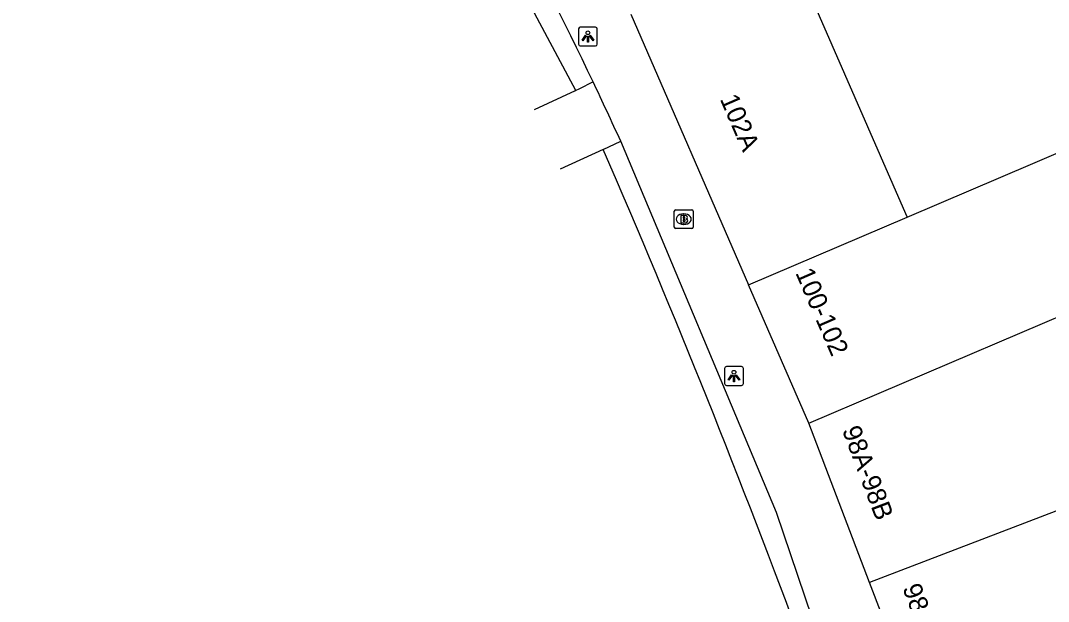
# Model space of a CAD drawing. Extents: x 160861 to 161308, y 384024 to 384878.
# Drawn here: x 161083.4 to 161137.9, y 384335 to 384365.8 of the extents above; entities that cross this region are included whole.
import ezdxf

# ---------------------------------------------------------------- set-up
doc = ezdxf.new("R2010")
doc.units = 0
for name, color, linetype in [('IMGEO_Brandkraan', 7, 'Continuous'), ('IMGEO_Fietspad_gesloten', 7, 'Continuous'), ('IMGEO_Fietspad_open', 7, 'Continuous'), ('IMGEO_Lichtpunt', 7, 'Continuous'), ('IMGEO_Pand', 7, 'Continuous'), ('IMGEO_Pand_nummerreeks', 7, 'Continuous')]:
    doc.layers.add(name, color=color, linetype=linetype)

msp = doc.modelspace()

# ---------------------------------------------------------------- linework, layer by layer
at = {"layer": 'IMGEO_Brandkraan'}
for p, q in [((161118.086, 384354.815), (161118.086, 384355.667)), ((161118.161, 384355.741), (161119.013, 384355.741)), ((161118.574, 384355.521), (161118.599, 384355.521)), ((161119.087, 384355.667), (161119.087, 384354.815)), ((161118.597, 384354.961), (161118.572, 384354.961)), ((161119.013, 384354.741), (161118.161, 384354.741))]:
    msp.add_line(p, q, dxfattribs=at)
for points in [[(161118.086, 384354.815), (161118.086, 384355.667)], [(161118.161, 384355.741), (161119.013, 384355.741)], [(161118.434, 384355.441), (161118.434, 384355.041), (161118.647, 384355.041)], [(161118.665, 384355.441), (161118.434, 384355.441)], [(161119.087, 384355.667), (161119.087, 384354.815)], [(161118.613, 384355.36), (161118.559, 384355.36), (161118.559, 384355.284)], [(161118.559, 384355.284), (161118.612, 384355.284)], [(161118.621, 384355.208), (161118.559, 384355.208), (161118.559, 384355.127)], [(161118.559, 384355.127), (161118.621, 384355.127)], [(161119.013, 384354.741), (161118.161, 384354.741)]]:
    msp.add_lwpolyline(points, dxfattribs=at)
for centre, radius, start, end in [((161118.163, 384355.665), 0.0765, 91.552, 178.448), ((161118.163, 384355.665), 0.0765, 91.552, 178.448), ((161118.669, 384355.296), 0.145, 59.4692, 91.5367), ((161118.694, 384355.343), 0.0922, 285.5137, 58.1501), ((161119.011, 384355.665), 0.0765, 1.552, 88.448), ((161119.011, 384355.665), 0.0765, 1.552, 88.448), ((161118.614, 384355.322), 0.0379, 267.8285, 90.9355), ((161118.622, 384355.167), 0.0404, 269.8759, 90.5077), ((161118.653, 384355.292), 0.251, 268.6676, 293.5347), ((161118.699, 384355.151), 0.105, 301.3115, 78.989), ((161118.163, 384354.817), 0.0765, 181.552, 268.448), ((161118.163, 384354.817), 0.0765, 181.552, 268.448), ((161119.011, 384354.817), 0.0765, 271.552, 358.448), ((161119.011, 384354.817), 0.0765, 271.552, 358.448)]:
    msp.add_arc(centre, radius, start, end, dxfattribs=at)
for centre, major_axis, ratio, start_param, end_param in [((161118.573, 384355.241), (-0.387, 0.002), 0.722429, 4.712389, 7.853982), ((161118.598, 384355.241), (-0.39, 0.002), 0.717154, 1.570796, 4.712389)]:
    msp.add_ellipse(centre, major_axis=major_axis, ratio=ratio, start_param=start_param, end_param=end_param, dxfattribs=at)
at = {"layer": 'IMGEO_Fietspad_gesloten'}
for points in [[(161112.857, 384362.06), (161102.724, 384381.028), (161091.987, 384399.041), (161087.193, 384406.722), (161082.056, 384414.64)], [(161110.674, 384361.063), (161112.849, 384362.057), (161112.857, 384362.06)], [(161114.316, 384358.942), (161112.031, 384357.896)]]:
    msp.add_lwpolyline(points, dxfattribs=at)
msp.add_arc((160641.225, 384153.666), 515.706, 20.27677, 23.45619, dxfattribs=at)
at = {"layer": 'IMGEO_Fietspad_open'}
for points in [[(161113.775, 384362.52), (161113.016, 384362.133), (161112.857, 384362.06)], [(161114.316, 384358.942), (161115.245, 384359.367)], [(161125.78, 384333.006), (161123.508, 384339.684), (161115.245, 384359.367)]]:
    msp.add_lwpolyline(points, dxfattribs=at)
for centre, radius, start, end in [((160906.223, 384263.811), 229.829, 25.43527, 30.82968), ((160916.291, 384268.529), 218.71, 24.54032, 25.45168)]:
    msp.add_arc(centre, radius, start, end, dxfattribs=at)
at = {"layer": 'IMGEO_Lichtpunt'}
for p, q in [((161113.003, 384365.328), (161113.003, 384364.521)), ((161113.003, 384365.328), (161113.003, 384364.521)), ((161113.905, 384365.423), (161113.097, 384365.423)), ((161113.905, 384365.423), (161113.097, 384365.423)), ((161113.999, 384364.521), (161113.999, 384365.328)), ((161113.999, 384364.521), (161113.999, 384365.328)), ((161113.097, 384364.427), (161113.905, 384364.427)), ((161113.097, 384364.427), (161113.905, 384364.427)), ((161120.756, 384347.323), (161120.756, 384346.516)), ((161120.756, 384347.323), (161120.756, 384346.516)), ((161121.658, 384347.418), (161120.85, 384347.418)), ((161121.658, 384347.418), (161120.85, 384347.418)), ((161121.752, 384346.516), (161121.752, 384347.323)), ((161121.752, 384346.516), (161121.752, 384347.323)), ((161120.85, 384346.422), (161121.658, 384346.422)), ((161120.85, 384346.422), (161121.658, 384346.422))]:
    msp.add_line(p, q, dxfattribs=at)
for points in [[(161113.377, 384364.992), (161113.416, 384364.964), (161113.228, 384364.702), (161113.19, 384364.729), (161113.377, 384364.992)], [(161113.479, 384364.944), (161113.526, 384364.944), (161113.526, 384364.622), (161113.479, 384364.622), (161113.479, 384364.944)], [(161113.589, 384364.964), (161113.627, 384364.991), (161113.814, 384364.729), (161113.775, 384364.701), (161113.589, 384364.964)], [(161121.13, 384346.987), (161121.169, 384346.959), (161120.981, 384346.697), (161120.943, 384346.724), (161121.13, 384346.987)], [(161121.232, 384346.939), (161121.279, 384346.939), (161121.279, 384346.617), (161121.232, 384346.617), (161121.232, 384346.939)], [(161121.342, 384346.959), (161121.38, 384346.986), (161121.567, 384346.724), (161121.528, 384346.696), (161121.342, 384346.959)]]:
    msp.add_lwpolyline(points, dxfattribs=at)
for centre in [(161113.502, 384365.126), (161121.255, 384347.121)]:
    msp.add_circle(centre, 0.0994, dxfattribs=at)
for centre, start, end in [((161113.097, 384365.328), 90, 180), ((161113.097, 384365.328), 90, 180), ((161113.905, 384365.328), 0, 90), ((161113.905, 384365.328), 0, 90), ((161113.097, 384364.521), 180, 270), ((161113.097, 384364.521), 180, 270), ((161113.905, 384364.521), 270, 0), ((161113.905, 384364.521), 270, 360), ((161120.85, 384347.323), 90, 180), ((161120.85, 384347.323), 90, 180), ((161121.658, 384347.323), 0, 90), ((161121.658, 384347.323), 0, 90), ((161120.85, 384346.516), 180, 270), ((161120.85, 384346.516), 180, 270), ((161121.658, 384346.516), 270, 0), ((161121.658, 384346.516), 270, 360)]:
    msp.add_arc(centre, 0.0946, start, end, dxfattribs=at)
at = {"layer": 'IMGEO_Pand'}
for points in [[(161124.287, 384369.464), (161124.436, 384369.122), (161130.366, 384355.541), (161130.449, 384355.35)], [(161115.785, 384366.119), (161122.031, 384351.759)], [(161130.449, 384355.35), (161137.118, 384358.195), (161149.119, 384363.315)], [(161125.225, 384344.414), (161140.168, 384350.79), (161140.691, 384349.519), (161154.245, 384355.654)], [(161122.031, 384351.759), (161130.449, 384355.35)], [(161125.225, 384344.414), (161122.031, 384351.759)], [(161160.436, 384348.067), (161158.044, 384347.171), (161143.695, 384341.799), (161128.456, 384335.969)], [(161128.456, 384335.969), (161125.225, 384344.414)], [(161133.903, 384328.57), (161131.631, 384327.67), (161128.456, 384335.969)]]:
    msp.add_lwpolyline(points, dxfattribs=at)

# ---------------------------------------------------------------- texts
at = {"layer": 'IMGEO_Pand_nummerreeks'}
for s, rotation, p in [('102A', 293.5082, (161120.494, 384361.611)), ('100-102', 293.5025, (161124.502, 384352.394)), ('98A-98B', 290.7409, (161126.982, 384344.053)), ('98-98/12', 290.7351, (161130.186, 384335.683))]:
    msp.add_text(s, height=1, rotation=rotation, dxfattribs=at).set_placement(p)

doc.saveas('drawing.dxf')
